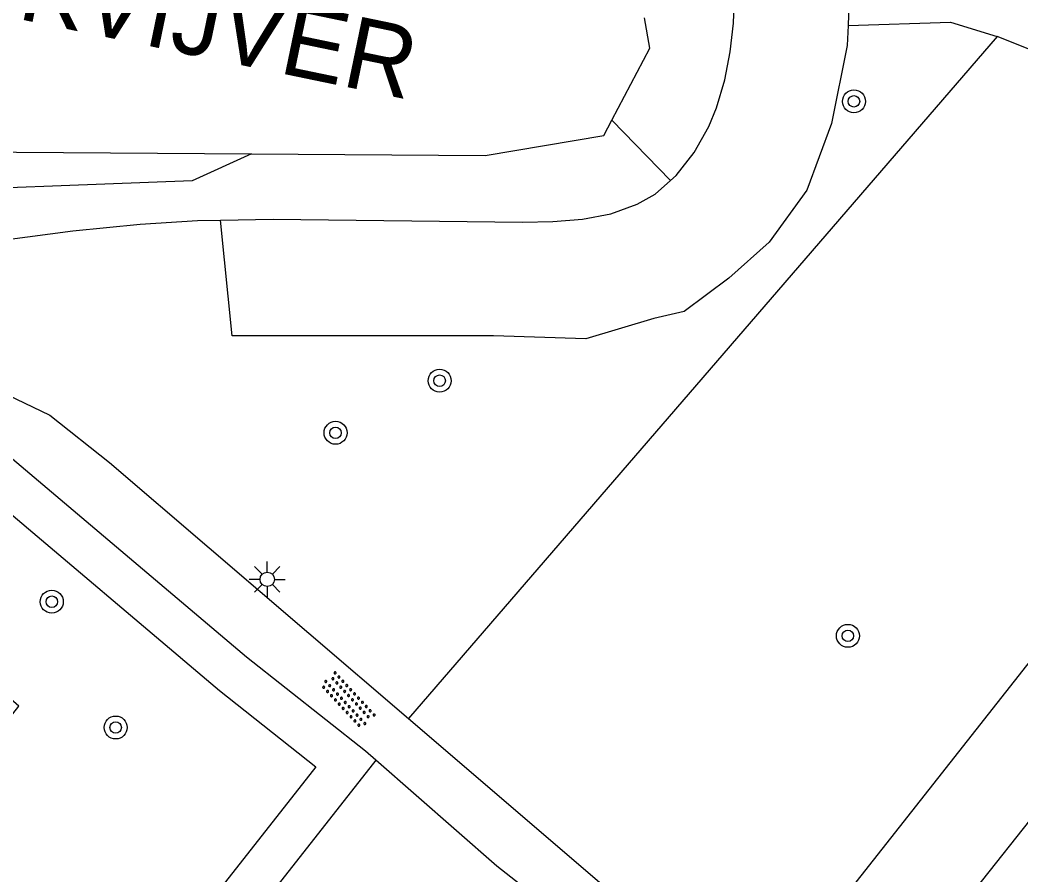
# Model space of a CAD drawing. Extents: x 126000 to 131009, y 393000 to 395500.
# Drawn here: x 130800.8 to 130835.65, y 394879.68 to 394909.46 of the extents above; entities that cross this region are included whole.
import ezdxf

# ---------------------------------------------------------------- set-up
doc = ezdxf.new("R2010")
doc.units = 0
for name, color, linetype in [('gg-anno-naam water', 7, 'Continuous'), ('gg-knt-BGT kruinlijn', 7, 'Continuous'), ('gg-knt-onverhard', 7, 'Continuous'), ('gg-knt-verharding', 7, 'Continuous'), ('gg-kntw-beschoeiing', 7, 'Continuous'), ('gt-grn-groengrens', 7, 'Continuous'), ('gt-symb-boom', 7, 'Continuous'), ('gt-symb-lichtmast', 7, 'Continuous'), ('gt-symb-overige verharding', 7, 'Continuous')]:
    doc.layers.add(name, color=color, linetype=linetype)

# ---------------------------------------------------------------- blocks, each defined once
blk = doc.blocks.new('gt0-BOOM')
at = {"layer": 'gt-symb-boom'}
for radius in [0.4, 0.2]:
    blk.add_circle((0, 0), radius, dxfattribs=at)
blk = doc.blocks.new('gt0-OVH')
at = {"layer": 'gt-symb-overige verharding'}
for points in [[(-0.972, 0.298), (-0.967, 0.308), (-0.965, 0.319), (-0.966, 0.33), (-0.971, 0.34), (-0.978, 0.348), (-0.988, 0.353), (-0.999, 0.355), (-1.01, 0.354), (-1.02, 0.349), (-1.028, 0.342), (-1.033, 0.332), (-1.035, 0.321), (-1.034, 0.31), (-1.029, 0.3), (-1.022, 0.292), (-1.012, 0.287), (-1.001, 0.285), (-0.99, 0.286), (-0.98, 0.291)], [(-0.772, 0.298), (-0.767, 0.308), (-0.765, 0.319), (-0.766, 0.33), (-0.771, 0.34), (-0.778, 0.348), (-0.788, 0.353), (-0.799, 0.355), (-0.81, 0.354), (-0.82, 0.349), (-0.828, 0.342), (-0.833, 0.332), (-0.835, 0.321), (-0.834, 0.31), (-0.829, 0.3), (-0.822, 0.292), (-0.812, 0.287), (-0.801, 0.285), (-0.79, 0.286), (-0.78, 0.291)], [(-0.572, 0.298), (-0.567, 0.308), (-0.565, 0.319), (-0.566, 0.33), (-0.571, 0.34), (-0.578, 0.348), (-0.588, 0.353), (-0.599, 0.355), (-0.61, 0.354), (-0.62, 0.349), (-0.628, 0.342), (-0.633, 0.332), (-0.635, 0.321), (-0.634, 0.31), (-0.629, 0.3), (-0.622, 0.292), (-0.612, 0.287), (-0.601, 0.285), (-0.59, 0.286), (-0.58, 0.291)], [(-0.372, 0.298), (-0.367, 0.308), (-0.365, 0.319), (-0.366, 0.33), (-0.371, 0.34), (-0.378, 0.348), (-0.388, 0.353), (-0.399, 0.355), (-0.41, 0.354), (-0.42, 0.349), (-0.428, 0.342), (-0.433, 0.332), (-0.435, 0.321), (-0.434, 0.31), (-0.429, 0.3), (-0.422, 0.292), (-0.412, 0.287), (-0.401, 0.285), (-0.39, 0.286), (-0.38, 0.291)], [(-0.172, 0.298), (-0.167, 0.308), (-0.165, 0.319), (-0.166, 0.33), (-0.171, 0.34), (-0.178, 0.348), (-0.188, 0.353), (-0.199, 0.355), (-0.21, 0.354), (-0.22, 0.349), (-0.228, 0.342), (-0.233, 0.332), (-0.235, 0.321), (-0.234, 0.31), (-0.229, 0.3), (-0.222, 0.292), (-0.212, 0.287), (-0.201, 0.285), (-0.19, 0.286), (-0.18, 0.291)], [(0.028, 0.298), (0.033, 0.308), (0.035, 0.319), (0.034, 0.33), (0.029, 0.34), (0.022, 0.348), (0.012, 0.353), (0.001, 0.355), (-0.01, 0.354), (-0.02, 0.349), (-0.028, 0.342), (-0.033, 0.332), (-0.035, 0.321), (-0.034, 0.31), (-0.029, 0.3), (-0.022, 0.292), (-0.012, 0.287), (-0.001, 0.285), (0.01, 0.286), (0.02, 0.291)], [(0.228, 0.298), (0.233, 0.308), (0.235, 0.319), (0.234, 0.33), (0.229, 0.34), (0.222, 0.348), (0.212, 0.353), (0.201, 0.355), (0.19, 0.354), (0.18, 0.349), (0.172, 0.342), (0.167, 0.332), (0.165, 0.321), (0.166, 0.31), (0.171, 0.3), (0.178, 0.292), (0.188, 0.287), (0.199, 0.285), (0.21, 0.286), (0.22, 0.291)], [(0.428, 0.298), (0.433, 0.308), (0.435, 0.319), (0.434, 0.33), (0.429, 0.34), (0.422, 0.348), (0.412, 0.353), (0.401, 0.355), (0.39, 0.354), (0.38, 0.349), (0.372, 0.342), (0.367, 0.332), (0.365, 0.321), (0.366, 0.31), (0.371, 0.3), (0.378, 0.292), (0.388, 0.287), (0.399, 0.285), (0.41, 0.286), (0.42, 0.291)], [(0.628, 0.298), (0.633, 0.308), (0.635, 0.319), (0.634, 0.33), (0.629, 0.34), (0.622, 0.348), (0.612, 0.353), (0.601, 0.355), (0.59, 0.354), (0.58, 0.349), (0.572, 0.342), (0.567, 0.332), (0.565, 0.321), (0.566, 0.31), (0.571, 0.3), (0.578, 0.292), (0.588, 0.287), (0.599, 0.285), (0.61, 0.286), (0.62, 0.291)], [(0.828, 0.298), (0.833, 0.308), (0.835, 0.319), (0.834, 0.33), (0.829, 0.34), (0.822, 0.348), (0.812, 0.353), (0.801, 0.355), (0.79, 0.354), (0.78, 0.349), (0.772, 0.342), (0.767, 0.332), (0.765, 0.321), (0.766, 0.31), (0.771, 0.3), (0.778, 0.292), (0.788, 0.287), (0.799, 0.285), (0.81, 0.286), (0.82, 0.291)], [(1.028, 0.298), (1.033, 0.308), (1.035, 0.319), (1.034, 0.33), (1.029, 0.34), (1.022, 0.348), (1.012, 0.353), (1.001, 0.355), (0.99, 0.354), (0.98, 0.349), (0.972, 0.342), (0.967, 0.332), (0.965, 0.321), (0.966, 0.31), (0.971, 0.3), (0.978, 0.292), (0.988, 0.287), (0.999, 0.285), (1.01, 0.286), (1.02, 0.291)], [(-0.872, 0.106), (-0.867, 0.116), (-0.865, 0.126), (-0.866, 0.137), (-0.871, 0.147), (-0.878, 0.156), (-0.888, 0.161), (-0.899, 0.163), (-0.91, 0.162), (-0.92, 0.157), (-0.928, 0.15), (-0.933, 0.14), (-0.935, 0.129), (-0.934, 0.118), (-0.929, 0.108), (-0.922, 0.1), (-0.912, 0.095), (-0.901, 0.092), (-0.89, 0.094), (-0.88, 0.098)], [(-0.672, 0.106), (-0.667, 0.116), (-0.665, 0.126), (-0.666, 0.137), (-0.671, 0.147), (-0.678, 0.156), (-0.688, 0.161), (-0.699, 0.163), (-0.71, 0.162), (-0.72, 0.157), (-0.728, 0.15), (-0.733, 0.14), (-0.735, 0.129), (-0.734, 0.118), (-0.729, 0.108), (-0.722, 0.1), (-0.712, 0.095), (-0.701, 0.092), (-0.69, 0.094), (-0.68, 0.098)], [(-0.472, 0.106), (-0.467, 0.116), (-0.465, 0.126), (-0.466, 0.137), (-0.471, 0.147), (-0.478, 0.156), (-0.488, 0.161), (-0.499, 0.163), (-0.51, 0.162), (-0.52, 0.157), (-0.528, 0.15), (-0.533, 0.14), (-0.535, 0.129), (-0.534, 0.118), (-0.529, 0.108), (-0.522, 0.1), (-0.512, 0.095), (-0.501, 0.092), (-0.49, 0.094), (-0.48, 0.098)], [(-0.272, 0.106), (-0.267, 0.116), (-0.265, 0.126), (-0.266, 0.137), (-0.271, 0.147), (-0.278, 0.156), (-0.288, 0.161), (-0.299, 0.163), (-0.31, 0.162), (-0.32, 0.157), (-0.328, 0.15), (-0.333, 0.14), (-0.335, 0.129), (-0.334, 0.118), (-0.329, 0.108), (-0.322, 0.1), (-0.312, 0.095), (-0.301, 0.092), (-0.29, 0.094), (-0.28, 0.098)], [(-0.072, 0.106), (-0.067, 0.116), (-0.065, 0.126), (-0.066, 0.137), (-0.071, 0.147), (-0.078, 0.156), (-0.088, 0.161), (-0.099, 0.163), (-0.11, 0.162), (-0.12, 0.157), (-0.128, 0.15), (-0.133, 0.14), (-0.135, 0.129), (-0.134, 0.118), (-0.129, 0.108), (-0.122, 0.1), (-0.112, 0.095), (-0.101, 0.092), (-0.09, 0.094), (-0.08, 0.098)], [(0.128, 0.106), (0.133, 0.116), (0.135, 0.126), (0.134, 0.137), (0.129, 0.147), (0.122, 0.156), (0.112, 0.161), (0.101, 0.163), (0.09, 0.162), (0.08, 0.157), (0.072, 0.15), (0.067, 0.14), (0.065, 0.129), (0.066, 0.118), (0.071, 0.108), (0.078, 0.1), (0.088, 0.095), (0.099, 0.092), (0.11, 0.094), (0.12, 0.098)], [(0.328, 0.106), (0.333, 0.116), (0.335, 0.126), (0.334, 0.137), (0.329, 0.147), (0.322, 0.156), (0.312, 0.161), (0.301, 0.163), (0.29, 0.162), (0.28, 0.157), (0.272, 0.15), (0.267, 0.14), (0.265, 0.129), (0.266, 0.118), (0.271, 0.108), (0.278, 0.1), (0.288, 0.095), (0.299, 0.092), (0.31, 0.094), (0.32, 0.098)], [(0.528, 0.106), (0.533, 0.116), (0.535, 0.126), (0.534, 0.137), (0.529, 0.147), (0.522, 0.156), (0.512, 0.161), (0.501, 0.163), (0.49, 0.162), (0.48, 0.157), (0.472, 0.15), (0.467, 0.14), (0.465, 0.129), (0.466, 0.118), (0.471, 0.108), (0.478, 0.1), (0.488, 0.095), (0.499, 0.092), (0.51, 0.094), (0.52, 0.098)], [(0.728, 0.106), (0.733, 0.116), (0.735, 0.126), (0.734, 0.137), (0.729, 0.147), (0.722, 0.156), (0.712, 0.161), (0.701, 0.163), (0.69, 0.162), (0.68, 0.157), (0.672, 0.15), (0.667, 0.14), (0.665, 0.129), (0.666, 0.118), (0.671, 0.108), (0.678, 0.1), (0.688, 0.095), (0.699, 0.092), (0.71, 0.094), (0.72, 0.098)], [(0.928, 0.106), (0.933, 0.116), (0.935, 0.126), (0.934, 0.137), (0.929, 0.147), (0.922, 0.156), (0.912, 0.161), (0.901, 0.163), (0.89, 0.162), (0.88, 0.157), (0.872, 0.15), (0.867, 0.14), (0.865, 0.129), (0.866, 0.118), (0.871, 0.108), (0.878, 0.1), (0.888, 0.095), (0.899, 0.092), (0.91, 0.094), (0.92, 0.098)], [(-0.972, -0.142), (-0.967, -0.132), (-0.965, -0.121), (-0.966, -0.11), (-0.971, -0.1), (-0.978, -0.092), (-0.988, -0.087), (-0.999, -0.085), (-1.01, -0.086), (-1.02, -0.091), (-1.028, -0.098), (-1.033, -0.108), (-1.035, -0.119), (-1.034, -0.13), (-1.029, -0.14), (-1.022, -0.148), (-1.012, -0.153), (-1.001, -0.155), (-0.99, -0.154), (-0.98, -0.149)], [(-0.872, -0.334), (-0.867, -0.324), (-0.865, -0.314), (-0.866, -0.303), (-0.871, -0.293), (-0.878, -0.284), (-0.888, -0.279), (-0.899, -0.277), (-0.91, -0.278), (-0.92, -0.283), (-0.928, -0.29), (-0.933, -0.3), (-0.935, -0.311), (-0.934, -0.322), (-0.929, -0.332), (-0.922, -0.34), (-0.912, -0.345), (-0.901, -0.348), (-0.89, -0.346), (-0.88, -0.342)], [(-0.772, -0.142), (-0.767, -0.132), (-0.765, -0.121), (-0.766, -0.11), (-0.771, -0.1), (-0.778, -0.092), (-0.788, -0.087), (-0.799, -0.085), (-0.81, -0.086), (-0.82, -0.091), (-0.828, -0.098), (-0.833, -0.108), (-0.835, -0.119), (-0.834, -0.13), (-0.829, -0.14), (-0.822, -0.148), (-0.812, -0.153), (-0.801, -0.155), (-0.79, -0.154), (-0.78, -0.149)], [(-0.672, -0.334), (-0.667, -0.324), (-0.665, -0.314), (-0.666, -0.303), (-0.671, -0.293), (-0.678, -0.284), (-0.688, -0.279), (-0.699, -0.277), (-0.71, -0.278), (-0.72, -0.283), (-0.728, -0.29), (-0.733, -0.3), (-0.735, -0.311), (-0.734, -0.322), (-0.729, -0.332), (-0.722, -0.34), (-0.712, -0.345), (-0.701, -0.348), (-0.69, -0.346), (-0.68, -0.342)], [(-0.572, -0.142), (-0.567, -0.132), (-0.565, -0.121), (-0.566, -0.11), (-0.571, -0.1), (-0.578, -0.092), (-0.588, -0.087), (-0.599, -0.085), (-0.61, -0.086), (-0.62, -0.091), (-0.628, -0.098), (-0.633, -0.108), (-0.635, -0.119), (-0.634, -0.13), (-0.629, -0.14), (-0.622, -0.148), (-0.612, -0.153), (-0.601, -0.155), (-0.59, -0.154), (-0.58, -0.149)], [(-0.472, -0.334), (-0.467, -0.324), (-0.465, -0.314), (-0.466, -0.303), (-0.471, -0.293), (-0.478, -0.284), (-0.488, -0.279), (-0.499, -0.277), (-0.51, -0.278), (-0.52, -0.283), (-0.528, -0.29), (-0.533, -0.3), (-0.535, -0.311), (-0.534, -0.322), (-0.529, -0.332), (-0.522, -0.34), (-0.512, -0.345), (-0.501, -0.348), (-0.49, -0.346), (-0.48, -0.342)], [(-0.372, -0.142), (-0.367, -0.132), (-0.365, -0.121), (-0.366, -0.11), (-0.371, -0.1), (-0.378, -0.092), (-0.388, -0.087), (-0.399, -0.085), (-0.41, -0.086), (-0.42, -0.091), (-0.428, -0.098), (-0.433, -0.108), (-0.435, -0.119), (-0.434, -0.13), (-0.429, -0.14), (-0.422, -0.148), (-0.412, -0.153), (-0.401, -0.155), (-0.39, -0.154), (-0.38, -0.149)], [(-0.272, -0.334), (-0.267, -0.324), (-0.265, -0.314), (-0.266, -0.303), (-0.271, -0.293), (-0.278, -0.284), (-0.288, -0.279), (-0.299, -0.277), (-0.31, -0.278), (-0.32, -0.283), (-0.328, -0.29), (-0.333, -0.3), (-0.335, -0.311), (-0.334, -0.322), (-0.329, -0.332), (-0.322, -0.34), (-0.312, -0.345), (-0.301, -0.348), (-0.29, -0.346), (-0.28, -0.342)], [(-0.172, -0.142), (-0.167, -0.132), (-0.165, -0.121), (-0.166, -0.11), (-0.171, -0.1), (-0.178, -0.092), (-0.188, -0.087), (-0.199, -0.085), (-0.21, -0.086), (-0.22, -0.091), (-0.228, -0.098), (-0.233, -0.108), (-0.235, -0.119), (-0.234, -0.13), (-0.229, -0.14), (-0.222, -0.148), (-0.212, -0.153), (-0.201, -0.155), (-0.19, -0.154), (-0.18, -0.149)], [(-0.072, -0.334), (-0.067, -0.324), (-0.065, -0.314), (-0.066, -0.303), (-0.071, -0.293), (-0.078, -0.284), (-0.088, -0.279), (-0.099, -0.277), (-0.11, -0.278), (-0.12, -0.283), (-0.128, -0.29), (-0.133, -0.3), (-0.135, -0.311), (-0.134, -0.322), (-0.129, -0.332), (-0.122, -0.34), (-0.112, -0.345), (-0.101, -0.348), (-0.09, -0.346), (-0.08, -0.342)], [(0.028, -0.142), (0.033, -0.132), (0.035, -0.121), (0.034, -0.11), (0.029, -0.1), (0.022, -0.092), (0.012, -0.087), (0.001, -0.085), (-0.01, -0.086), (-0.02, -0.091), (-0.028, -0.098), (-0.033, -0.108), (-0.035, -0.119), (-0.034, -0.13), (-0.029, -0.14), (-0.022, -0.148), (-0.012, -0.153), (-0.001, -0.155), (0.01, -0.154), (0.02, -0.149)], [(0.128, -0.334), (0.133, -0.324), (0.135, -0.314), (0.134, -0.303), (0.129, -0.293), (0.122, -0.284), (0.112, -0.279), (0.101, -0.277), (0.09, -0.278), (0.08, -0.283), (0.072, -0.29), (0.067, -0.3), (0.065, -0.311), (0.066, -0.322), (0.071, -0.332), (0.078, -0.34), (0.088, -0.345), (0.099, -0.348), (0.11, -0.346), (0.12, -0.342)], [(0.228, -0.142), (0.233, -0.132), (0.235, -0.121), (0.234, -0.11), (0.229, -0.1), (0.222, -0.092), (0.212, -0.087), (0.201, -0.085), (0.19, -0.086), (0.18, -0.091), (0.172, -0.098), (0.167, -0.108), (0.165, -0.119), (0.166, -0.13), (0.171, -0.14), (0.178, -0.148), (0.188, -0.153), (0.199, -0.155), (0.21, -0.154), (0.22, -0.149)], [(0.328, -0.334), (0.333, -0.324), (0.335, -0.314), (0.334, -0.303), (0.329, -0.293), (0.322, -0.284), (0.312, -0.279), (0.301, -0.277), (0.29, -0.278), (0.28, -0.283), (0.272, -0.29), (0.267, -0.3), (0.265, -0.311), (0.266, -0.322), (0.271, -0.332), (0.278, -0.34), (0.288, -0.345), (0.299, -0.348), (0.31, -0.346), (0.32, -0.342)], [(0.428, -0.142), (0.433, -0.132), (0.435, -0.121), (0.434, -0.11), (0.429, -0.1), (0.422, -0.092), (0.412, -0.087), (0.401, -0.085), (0.39, -0.086), (0.38, -0.091), (0.372, -0.098), (0.367, -0.108), (0.365, -0.119), (0.366, -0.13), (0.371, -0.14), (0.378, -0.148), (0.388, -0.153), (0.399, -0.155), (0.41, -0.154), (0.42, -0.149)], [(0.528, -0.334), (0.533, -0.324), (0.535, -0.314), (0.534, -0.303), (0.529, -0.293), (0.522, -0.284), (0.512, -0.279), (0.501, -0.277), (0.49, -0.278), (0.48, -0.283), (0.472, -0.29), (0.467, -0.3), (0.465, -0.311), (0.466, -0.322), (0.471, -0.332), (0.478, -0.34), (0.488, -0.345), (0.499, -0.348), (0.51, -0.346), (0.52, -0.342)], [(0.628, -0.142), (0.633, -0.132), (0.635, -0.121), (0.634, -0.11), (0.629, -0.1), (0.622, -0.092), (0.612, -0.087), (0.601, -0.085), (0.59, -0.086), (0.58, -0.091), (0.572, -0.098), (0.567, -0.108), (0.565, -0.119), (0.566, -0.13), (0.571, -0.14), (0.578, -0.148), (0.588, -0.153), (0.599, -0.155), (0.61, -0.154), (0.62, -0.149)], [(0.728, -0.334), (0.733, -0.324), (0.735, -0.314), (0.734, -0.303), (0.729, -0.293), (0.722, -0.284), (0.712, -0.279), (0.701, -0.277), (0.69, -0.278), (0.68, -0.283), (0.672, -0.29), (0.667, -0.3), (0.665, -0.311), (0.666, -0.322), (0.671, -0.332), (0.678, -0.34), (0.688, -0.345), (0.699, -0.348), (0.71, -0.346), (0.72, -0.342)], [(0.828, -0.142), (0.833, -0.132), (0.835, -0.121), (0.834, -0.11), (0.829, -0.1), (0.822, -0.092), (0.812, -0.087), (0.801, -0.085), (0.79, -0.086), (0.78, -0.091), (0.772, -0.098), (0.767, -0.108), (0.765, -0.119), (0.766, -0.13), (0.771, -0.14), (0.778, -0.148), (0.788, -0.153), (0.799, -0.155), (0.81, -0.154), (0.82, -0.149)], [(0.928, -0.334), (0.933, -0.324), (0.935, -0.314), (0.934, -0.303), (0.929, -0.293), (0.922, -0.284), (0.912, -0.279), (0.901, -0.277), (0.89, -0.278), (0.88, -0.283), (0.872, -0.29), (0.867, -0.3), (0.865, -0.311), (0.866, -0.322), (0.871, -0.332), (0.878, -0.34), (0.888, -0.345), (0.899, -0.348), (0.91, -0.346), (0.92, -0.342)], [(1.028, -0.142), (1.033, -0.132), (1.035, -0.121), (1.034, -0.11), (1.029, -0.1), (1.022, -0.092), (1.012, -0.087), (1.001, -0.085), (0.99, -0.086), (0.98, -0.091), (0.972, -0.098), (0.967, -0.108), (0.965, -0.119), (0.966, -0.13), (0.971, -0.14), (0.978, -0.148), (0.988, -0.153), (0.999, -0.155), (1.01, -0.154), (1.02, -0.149)]]:
    blk.add_lwpolyline(points, close=True, dxfattribs=at)
blk = doc.blocks.new('gt0-LMAST')
at = {"layer": 'gt-symb-lichtmast'}
for p, q in [((-0.182, 0.173), (-0.447, 0.438)), ((-0.005, 0.246), (-0.005, 0.621)), ((0.172, 0.173), (0.437, 0.438)), ((-0.255, -0.004), (-0.63, -0.004)), ((-0.182, -0.181), (-0.447, -0.446)), ((-0.005, -0.254), (-0.005, -0.629)), ((0.437, -0.446), (0.172, -0.181)), ((0.245, -0.004), (0.62, -0.004))]:
    blk.add_line(p, q, dxfattribs=at)
blk.add_circle((-0.005, -0.004), 0.25, dxfattribs=at)

msp = doc.modelspace()

# ---------------------------------------------------------------- linework, layer by layer
at = {"layer": 'gg-knt-BGT kruinlijn'}
for points in [[(130823.449, 394903.873), (130823.649, 394904.047), (130824.273, 394904.847), (130824.776, 394905.749), (130825.049, 394906.404), (130825.342, 394907.371), (130825.529, 394908.352), (130825.635, 394909.348), (130825.681, 394910.646), (130825.629, 394911.65), (130825.539, 394912.206)], [(130807.773, 394902.488), (130809.613, 394902.524), (130818.296, 394902.416), (130819.348, 394902.437), (130820.38, 394902.523), (130821.368, 394902.713), (130822.287, 394903.043), (130822.907, 394903.399), (130823.449, 394903.873)], [(130778.449, 394900.272), (130786.466, 394900.461), (130790.459, 394900.676), (130792.451, 394900.839), (130795.696, 394901.203), (130802.637, 394902.121), (130804.984, 394902.348), (130806.98, 394902.473), (130807.773, 394902.488)]]:
    msp.add_lwpolyline(points, dxfattribs=at)
at = {"layer": 'gg-knt-onverhard'}
for points in [[(130778.449, 394900.272), (130785.514, 394899.074), (130795.816, 394897.63), (130797.662, 394897.306), (130799.77, 394896.681), (130801.833, 394895.697), (130803.907, 394894.048), (130814.325, 394885.126)], [(130813.186, 394883.676), (130812.824, 394883.993), (130808.688, 394887.271), (130800.539, 394894.16), (130799.7, 394894.709), (130799.132, 394895.027), (130797.744, 394895.62), (130794.552, 394896.159), (130791.49, 394896.453), (130786.941, 394896.986)], [(130814.325, 394885.126), (130824.063, 394876.786), (130825.607, 394876.252), (130827.304, 394876.133)], [(130824.427, 394872.489), (130824.078, 394874.24), (130823.949, 394874.688), (130823.575, 394875.446), (130822.797, 394876.149), (130821.502, 394877.096), (130818.971, 394878.756), (130817.397, 394879.988), (130813.186, 394883.676)]]:
    msp.add_lwpolyline(points, dxfattribs=at)
at = {"layer": 'gg-knt-verharding'}
for p, q in [((130805.577, 394843.083), (130856.429, 394907.517)), ((130850.783, 394905.981), (130827.304, 394876.133))]:
    msp.add_line(p, q, dxfattribs=at)
at = {"layer": 'gg-kntw-beschoeiing'}
for points in [[(130821.409, 394905.977), (130822.724, 394908.48), (130822.547, 394909.54)], [(130766.156, 394906.612), (130775.824, 394903.975), (130784.482, 394903.773), (130795.755, 394904.89), (130808.856, 394904.797)], [(130808.856, 394904.797), (130816.998, 394904.74), (130821.122, 394905.432), (130821.409, 394905.977)]]:
    msp.add_lwpolyline(points, dxfattribs=at)
at = {"layer": 'gt-grn-groengrens'}
for p, q in [((130834.824, 394908.891), (130814.325, 394885.126)), ((130823.449, 394903.873), (130821.409, 394905.977))]:
    msp.add_line(p, q, dxfattribs=at)
for points in [[(130844.17, 394915.416), (130839.719, 394906.932), (130834.824, 394908.891)], [(130829.44, 394912.879), (130829.703, 394911.383), (130829.628, 394909.275)], [(130829.628, 394909.275), (130833.192, 394909.381), (130834.824, 394908.891)], [(130829.628, 394909.275), (130829.603, 394908.567), (130829.05, 394905.85), (130828.195, 394903.536), (130826.887, 394901.726), (130825.479, 394900.468), (130823.92, 394899.311), (130822.864, 394899.06), (130820.5, 394898.356), (130817.282, 394898.456), (130808.18, 394898.456), (130807.773, 394902.488)], [(130808.856, 394904.797), (130806.796, 394903.861), (130795.83, 394903.436), (130786.309, 394902.331), (130776.193, 394902.501), (130764.361, 394905.779)], [(130759.724, 394833.228), (130800.76, 394885.554), (130789.72, 394895.205), (130790.764, 394895.036), (130793.288, 394894.689), (130796.123, 394894.387), (130796.466, 394894.334), (130797.625, 394894.047), (130798.464, 394893.682), (130798.922, 394893.426), (130799.641, 394892.955), (130807.738, 394886.11), (130811.098, 394883.447), (130726.891, 394776.247), (130719.431, 394782.112), (130743.766, 394813.718), (130747.244, 394812.35), (130756.027, 394823.238), (130756.496, 394822.918), (130756.767, 394823.288), (130760.466, 394828.01), (130758.013, 394830.062), (130760.217, 394832.792), (130759.724, 394833.228)], [(130813.186, 394883.676), (130727.144, 394774.14), (130725.652, 394775.313)]]:
    msp.add_lwpolyline(points, dxfattribs=at)

# ---------------------------------------------------------------- block references
at = {"layer": 'gt-symb-boom'}
for p in [(130829.834, 394906.627), (130815.407, 394896.896), (130811.784, 394895.082), (130801.903, 394889.198), (130829.624, 394888.009), (130804.128, 394884.817)]:
    msp.add_blockref('gt0-BOOM', p, dxfattribs=at)
at = {"layer": 'gt-symb-lichtmast'}
msp.add_blockref('gt0-LMAST', (130809.411, 394889.981), dxfattribs=at)
at = {"layer": 'gt-symb-overige verharding', "rotation": -47.148091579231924}
msp.add_blockref('gt0-OVH', (130812.211, 394885.769), dxfattribs=at)

# ---------------------------------------------------------------- texts
at = {"layer": 'gg-anno-naam water'}
msp.add_text('TOVERSEBEEKVIJVER', height=2.5, rotation=348.2855, dxfattribs=at).set_placement((130778.466, 394914.116))

doc.saveas('drawing.dxf')
